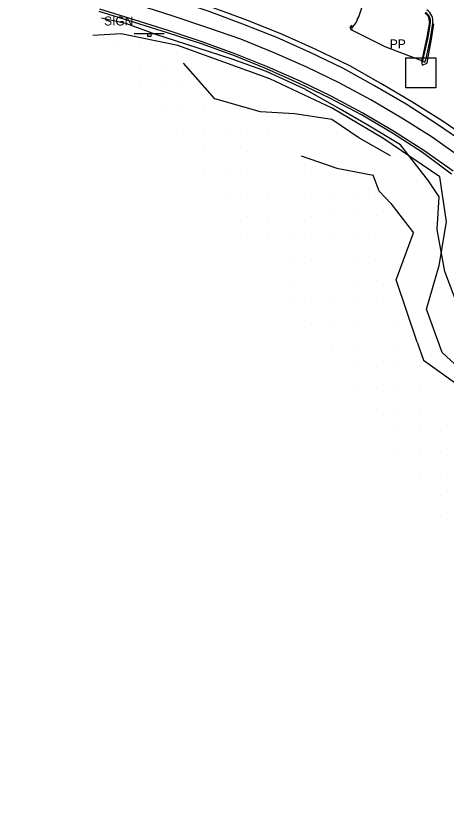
# Model space of a CAD drawing. Extents: x 1602514 to 1609837, y 863887 to 871157.
# Drawn here: x 1603966 to 1604267, y 866880 to 867433 of the extents above; entities that cross this region are included whole.
import ezdxf

# ---------------------------------------------------------------- set-up
doc = ezdxf.new("R2010")
doc.units = 0
for name, color, linetype in [('Roadway-Signs', 7, 'Continuous'), ('Survey-Centerline', 7, 'Continuous'), ('Survey-Edge of pavement', 7, 'Continuous'), ('Survey-Ridge Lines', 7, 'Continuous'), ('Survey-Shoulders', 7, 'Continuous'), ('Survey-Sidewalks', 7, 'Continuous'), ('Survey-Spot dirt', 7, 'Continuous'), ('Survey-Vegetation trees', 7, 'Continuous'), ('Survey-Walls', 7, 'Continuous'), ('Utility-Pole', 7, 'Continuous')]:
    doc.layers.add(name, color=color, linetype=linetype)

msp = doc.modelspace()

# ---------------------------------------------------------------- linework, layer by layer
at = {"layer": 'Roadway-Signs'}
for p, q in [((1604049.13, 867420.27), (1604070.03, 867420.27)), ((1604049.13, 867420.27), (1604070.03, 867420.27)), ((1604058.48, 867418.17), (1604058.48, 867420.27)), ((1604058.48, 867418.17), (1604058.48, 867420.27)), ((1604060.58, 867418.17), (1604058.48, 867418.17)), ((1604060.58, 867418.17), (1604058.48, 867418.17)), ((1604059.53, 867420.27), (1604059.53, 867420.27)), ((1604059.53, 867420.27), (1604059.53, 867420.27)), ((1604060.58, 867420.27), (1604060.58, 867418.17)), ((1604060.58, 867420.27), (1604060.58, 867418.17))]:
    msp.add_line(p, q, dxfattribs=at)
at = {"layer": 'Survey-Centerline'}
msp.add_lwpolyline([(1604277.42, 867333.54), (1604256.97, 867347.99), (1604235.83, 867361.34), (1604214.31, 867374.07), (1604192.2, 867385.85), (1604169.56, 867396.85), (1604146.69, 867406.96), (1604123.47, 867416.3), (1604099.87, 867424.57), (1604076.17, 867432.53), (1604052.33, 867440.07)], dxfattribs=at)
msp.add_lwpolyline([(1604277.42, 867333.54), (1604256.97, 867347.99), (1604235.83, 867361.34), (1604214.31, 867374.07), (1604192.2, 867385.85), (1604169.56, 867396.85), (1604146.69, 867406.96), (1604123.47, 867416.3), (1604099.87, 867424.57), (1604076.17, 867432.53), (1604052.33, 867440.07)], dxfattribs=at)
at = {"layer": 'Survey-Edge of pavement'}
for points in [[(1604454.52, 867197.98), (1604435.91, 867214.78), (1604417.34, 867231.59), (1604398.48, 867248.1), (1604379.57, 867264.6), (1604360.61, 867280.95), (1604341.21, 867296.99), (1604321.4, 867312.66), (1604301.44, 867328.14), (1604281.16, 867343.02), (1604260.09, 867357.37), (1604238.85, 867371.11), (1604216.9, 867383.96), (1604194.61, 867396.1), (1604171.8, 867407.21), (1604148.61, 867417.47), (1604124.95, 867426.91), (1604101.35, 867435.58), (1604077.46, 867443.59), (1604053.46, 867450.96), (1604029.53, 867458.2), (1604005.44, 867465.47), (1603981.53, 867472.59), (1603966.46, 867476.99)], [(1604454.52, 867197.98), (1604435.91, 867214.78), (1604417.34, 867231.59), (1604398.48, 867248.1), (1604379.57, 867264.6), (1604360.61, 867280.95), (1604341.21, 867296.99), (1604321.4, 867312.66), (1604301.44, 867328.14), (1604281.16, 867343.02), (1604260.09, 867357.37), (1604238.85, 867371.11), (1604216.9, 867383.96), (1604194.61, 867396.1), (1604171.8, 867407.21), (1604148.61, 867417.47), (1604124.95, 867426.91), (1604101.35, 867435.58), (1604077.46, 867443.59), (1604053.46, 867450.96), (1604029.53, 867458.2), (1604005.44, 867465.47), (1603981.53, 867472.59), (1603966.46, 867476.99)], [(1604271.68, 867324.32), (1604251.23, 867338.77), (1604230.11, 867352.14), (1604208.58, 867364.87), (1604186.47, 867376.65), (1604164.99, 867387.02), (1604142.12, 867397.13), (1604120.09, 867405.84), (1604096.63, 867414.54), (1604072.89, 867422.38), (1604049.05, 867429.92), (1604025.14, 867437.2)], [(1604271.68, 867324.32), (1604251.23, 867338.77), (1604230.11, 867352.14), (1604208.58, 867364.87), (1604186.47, 867376.65), (1604164.99, 867387.02), (1604142.12, 867397.13), (1604120.09, 867405.84), (1604096.63, 867414.54), (1604072.89, 867422.38), (1604049.05, 867429.92), (1604025.14, 867437.2)], [(1604255.12, 867428.28), (1604255.15, 867428.69), (1604255.15, 867429.1), (1604255.13, 867429.51), (1604255.08, 867429.92), (1604255.01, 867430.33), (1604254.9, 867430.72), (1604254.78, 867431.11), (1604254.63, 867431.5), (1604254.45, 867431.87), (1604254.25, 867432.23), (1604254.03, 867432.57), (1604253.79, 867432.9), (1604253.52, 867433.22), (1604253.24, 867433.52), (1604252.94, 867433.79), (1604252.62, 867434.05), (1604252.28, 867434.29), (1604252.2, 867434.35)], [(1604255.12, 867428.28), (1604255.15, 867428.69), (1604255.15, 867429.1), (1604255.13, 867429.51), (1604255.08, 867429.92), (1604255.01, 867430.33), (1604254.9, 867430.72), (1604254.78, 867431.11), (1604254.63, 867431.5), (1604254.45, 867431.87), (1604254.25, 867432.23), (1604254.03, 867432.57), (1604253.79, 867432.9), (1604253.52, 867433.22), (1604253.24, 867433.52), (1604252.94, 867433.79), (1604252.62, 867434.05), (1604252.28, 867434.29), (1604252.2, 867434.35)], [(1604200.4, 867423.11), (1604224.08, 867411.26), (1604249.71, 867401.43)], [(1604200.4, 867423.11), (1604224.08, 867411.26), (1604249.71, 867401.43)], [(1604255.12, 867428.28), (1604253.34, 867417.89), (1604250.27, 867403.86), (1604249.71, 867401.43), (1604250.17, 867398.31)], [(1604255.12, 867428.28), (1604253.34, 867417.89), (1604250.27, 867403.86), (1604249.71, 867401.43), (1604250.17, 867398.31)]]:
    msp.add_lwpolyline(points, dxfattribs=at)
at = {"layer": 'Survey-Ridge Lines'}
msp.add_line((1604228.22, 867301.81), (1604244.11, 867281.27), dxfattribs=at)
msp.add_line((1604228.22, 867301.81), (1604244.11, 867281.27), dxfattribs=at)
for points in [[(1604275.06, 867230.53), (1604265.99, 867254.45), (1604260.6, 867283.65), (1604261.99, 867306.42), (1604254.61, 867317.63), (1604234.95, 867342.8), (1604212.23, 867356.37), (1604192.92, 867367.6), (1604167.74, 867381.72), (1604141.43, 867393.83), (1604117.36, 867402.4), (1604085.93, 867412.6), (1604064.26, 867419.74), (1604043.96, 867427.02), (1604026.27, 867430.93)], [(1604275.06, 867230.53), (1604265.99, 867254.45), (1604260.6, 867283.65), (1604261.99, 867306.42), (1604254.61, 867317.63), (1604234.95, 867342.8), (1604212.23, 867356.37), (1604192.92, 867367.6), (1604167.74, 867381.72), (1604141.43, 867393.83), (1604117.36, 867402.4), (1604085.93, 867412.6), (1604064.26, 867419.74), (1604043.96, 867427.02), (1604026.27, 867430.93)], [(1604199.5, 867425.16), (1604200.4, 867423.11), (1604201.51, 867423.33)], [(1604199.5, 867425.16), (1604200.4, 867423.11), (1604201.51, 867423.33)], [(1604250.17, 867398.31), (1604253.67, 867399.55), (1604254.05, 867402.6), (1604256.64, 867416.45), (1604258.34, 867427.01)], [(1604250.17, 867398.31), (1604253.67, 867399.55), (1604254.05, 867402.6), (1604256.64, 867416.45), (1604258.34, 867427.01)], [(1604227.91, 867334.96), (1604205.85, 867347.58), (1604186.99, 867360.49), (1604161.08, 867364.45), (1604137.24, 867365.81), (1604105.26, 867374.9), (1604083.56, 867399.69)], [(1604227.91, 867334.96), (1604205.85, 867347.58), (1604186.99, 867360.49), (1604161.08, 867364.45), (1604137.24, 867365.81), (1604105.26, 867374.9), (1604083.56, 867399.69)], [(1604165.74, 867335.07), (1604190.48, 867326.4), (1604215.89, 867321.6)], [(1604165.74, 867335.07), (1604190.48, 867326.4), (1604215.89, 867321.6)], [(1604228.22, 867301.81), (1604220.11, 867310.46), (1604215.89, 867321.6)], [(1604228.22, 867301.81), (1604220.11, 867310.46), (1604215.89, 867321.6)], [(1604246.57, 867205.09), (1604231.96, 867248.56), (1604244.11, 867281.27)], [(1604246.57, 867205.09), (1604231.96, 867248.56), (1604244.11, 867281.27)], [(1604246.57, 867205.09), (1604251.06, 867192.52), (1604284.45, 867168.56), (1604296.03, 867146.03), (1604302.24, 867064.56), (1604312.93, 867039.98), (1604330.08, 867018.96)], [(1604246.57, 867205.09), (1604251.06, 867192.52), (1604284.45, 867168.56), (1604296.03, 867146.03), (1604302.24, 867064.56), (1604312.93, 867039.98), (1604330.08, 867018.96)]]:
    msp.add_lwpolyline(points, dxfattribs=at)
at = {"layer": 'Survey-Shoulders'}
for points in [[(1604456.99, 867200.47), (1604440.38, 867216.47), (1604422.65, 867234.22), (1604402.57, 867249.19), (1604383.67, 867265.56), (1604364.87, 867282.04), (1604345.76, 867298.16), (1604326.38, 867313.96), (1604304.93, 867330.43), (1604284.68, 867345.21), (1604264.09, 867359.43), (1604242.86, 867372.64), (1604221.34, 867385.37), (1604199.63, 867397.79), (1604175.44, 867409.46), (1604152.57, 867419.57), (1604127.79, 867429.71), (1604104.27, 867438.22), (1604080.68, 867446.53), (1604056.85, 867454.07), (1604032.93, 867461.35), (1604008.33, 867467.76), (1603984.48, 867475.29), (1603967.49, 867480.49)], [(1604456.99, 867200.47), (1604440.38, 867216.47), (1604422.65, 867234.22), (1604402.57, 867249.19), (1604383.67, 867265.56), (1604364.87, 867282.04), (1604345.76, 867298.16), (1604326.38, 867313.96), (1604304.93, 867330.43), (1604284.68, 867345.21), (1604264.09, 867359.43), (1604242.86, 867372.64), (1604221.34, 867385.37), (1604199.63, 867397.79), (1604175.44, 867409.46), (1604152.57, 867419.57), (1604127.79, 867429.71), (1604104.27, 867438.22), (1604080.68, 867446.53), (1604056.85, 867454.07), (1604032.93, 867461.35), (1604008.33, 867467.76), (1603984.48, 867475.29), (1603967.49, 867480.49)], [(1604270.47, 867322.36), (1604250.3, 867337.27), (1604229.28, 867350.8), (1604207.75, 867363.53), (1604185.64, 867375.32), (1604164.32, 867385.6), (1604141.45, 867395.71), (1604119.7, 867404.64), (1604096.15, 867413.05), (1604072.39, 867420.83), (1604048.55, 867428.36), (1604024.63, 867435.65)], [(1604270.47, 867322.36), (1604250.3, 867337.27), (1604229.28, 867350.8), (1604207.75, 867363.53), (1604185.64, 867375.32), (1604164.32, 867385.6), (1604141.45, 867395.71), (1604119.7, 867404.64), (1604096.15, 867413.05), (1604072.39, 867420.83), (1604048.55, 867428.36), (1604024.63, 867435.65)]]:
    msp.add_lwpolyline(points, dxfattribs=at)
at = {"layer": 'Survey-Sidewalks'}
msp.add_lwpolyline([(1604201.04, 867423.99), (1604201.73, 867424.96), (1604203.67, 867427.63), (1604206.09, 867432.59), (1604209.63, 867443.2), (1604210.45, 867445.38), (1604205.85, 867447.2)], dxfattribs=at)
msp.add_lwpolyline([(1604201.04, 867423.99), (1604201.73, 867424.96), (1604203.67, 867427.63), (1604206.09, 867432.59), (1604209.63, 867443.2), (1604210.45, 867445.38), (1604205.85, 867447.2)], dxfattribs=at)
at = {"layer": 'Survey-Spot dirt'}
for p, q in [((1604038.22, 867413.2), (1604038.22, 867413.2)), ((1604038.22, 867413.2), (1604038.22, 867413.2)), ((1604053.22, 867412.97), (1604053.22, 867412.97)), ((1604053.22, 867412.97), (1604053.22, 867412.97)), ((1604053.16, 867398.01), (1604053.16, 867398.01)), ((1604053.16, 867398.01), (1604053.16, 867398.01)), ((1604068.04, 867398.11), (1604068.04, 867398.11)), ((1604068.04, 867398.11), (1604068.04, 867398.11)), ((1604053.18, 867383.42), (1604053.18, 867383.42)), ((1604053.18, 867383.42), (1604053.18, 867383.42)), ((1604068.04, 867383.16), (1604068.04, 867383.16)), ((1604068.04, 867383.16), (1604068.04, 867383.16)), ((1604083.05, 867383.25), (1604083.05, 867383.25)), ((1604083.05, 867383.25), (1604083.05, 867383.25)), ((1604068.15, 867368.1), (1604068.15, 867368.1)), ((1604068.15, 867368.1), (1604068.15, 867368.1)), ((1604083.1, 867367.84), (1604083.1, 867367.84)), ((1604083.1, 867367.84), (1604083.1, 867367.84)), ((1604097.99, 867368.14), (1604097.99, 867368.14)), ((1604097.99, 867368.14), (1604097.99, 867368.14)), ((1604112.72, 867367.88), (1604112.72, 867367.88)), ((1604112.72, 867367.88), (1604112.72, 867367.88)), ((1604083.24, 867353.04), (1604083.24, 867353.04)), ((1604083.24, 867353.04), (1604083.24, 867353.04)), ((1604098.16, 867353.09), (1604098.16, 867353.09)), ((1604098.16, 867353.09), (1604098.16, 867353.09)), ((1604113.01, 867353), (1604113.01, 867353)), ((1604113.01, 867353), (1604113.01, 867353)), ((1604127.89, 867353.03), (1604127.89, 867353.03)), ((1604127.89, 867353.03), (1604127.89, 867353.03)), ((1604142.73, 867352.91), (1604142.73, 867352.91)), ((1604142.73, 867352.91), (1604142.73, 867352.91)), ((1604098.09, 867337.94), (1604098.09, 867337.94)), ((1604098.09, 867337.94), (1604098.09, 867337.94)), ((1604128.06, 867338.17), (1604128.06, 867338.17)), ((1604128.06, 867338.17), (1604128.06, 867338.17)), ((1604098.03, 867323.15), (1604098.03, 867323.15)), ((1604098.03, 867323.15), (1604098.03, 867323.15)), ((1604112.97, 867323.1), (1604112.97, 867323.1)), ((1604112.97, 867323.1), (1604112.97, 867323.1)), ((1604127.99, 867323.04), (1604127.99, 867323.04)), ((1604127.99, 867323.04), (1604127.99, 867323.04)), ((1604172.86, 867323.05), (1604172.86, 867323.05)), ((1604172.86, 867323.05), (1604172.86, 867323.05)), ((1604113.13, 867308.15), (1604113.13, 867308.15)), ((1604113.13, 867308.15), (1604113.13, 867308.15)), ((1604128.05, 867308.01), (1604128.05, 867308.01)), ((1604128.05, 867308.01), (1604128.05, 867308.01)), ((1604142.99, 867307.91), (1604142.99, 867307.91)), ((1604142.99, 867307.91), (1604142.99, 867307.91)), ((1604172.88, 867308.16), (1604172.88, 867308.16)), ((1604172.88, 867308.16), (1604172.88, 867308.16)), ((1604187.97, 867308.25), (1604187.97, 867308.25)), ((1604187.97, 867308.25), (1604187.97, 867308.25)), ((1604202.79, 867308.04), (1604202.79, 867308.04)), ((1604202.79, 867308.04), (1604202.79, 867308.04)), ((1604217.75, 867308.1), (1604217.75, 867308.1)), ((1604217.75, 867308.1), (1604217.75, 867308.1)), ((1604127.95, 867293), (1604127.95, 867293)), ((1604127.95, 867293), (1604127.95, 867293)), ((1604142.94, 867293.01), (1604142.94, 867293.01)), ((1604142.94, 867293.01), (1604142.94, 867293.01)), ((1604172.73, 867293.06), (1604172.73, 867293.06)), ((1604172.73, 867293.06), (1604172.73, 867293.06)), ((1604187.95, 867293.16), (1604187.95, 867293.16)), ((1604187.95, 867293.16), (1604187.95, 867293.16)), ((1604202.88, 867293.14), (1604202.88, 867293.14)), ((1604202.88, 867293.14), (1604202.88, 867293.14)), ((1604217.88, 867293.4), (1604217.88, 867293.4)), ((1604217.88, 867293.4), (1604217.88, 867293.4)), ((1604128.1, 867278.12), (1604128.1, 867278.12)), ((1604128.1, 867278.12), (1604128.1, 867278.12)), ((1604143.12, 867278.22), (1604143.12, 867278.22)), ((1604143.12, 867278.22), (1604143.12, 867278.22)), ((1604157.82, 867278.15), (1604157.82, 867278.15)), ((1604157.82, 867278.15), (1604157.82, 867278.15)), ((1604172.68, 867277.95), (1604172.68, 867277.95)), ((1604172.68, 867277.95), (1604172.68, 867277.95)), ((1604187.86, 867277.96), (1604187.86, 867277.96)), ((1604187.86, 867277.96), (1604187.86, 867277.96)), ((1604202.94, 867277.96), (1604202.94, 867277.96)), ((1604202.94, 867277.96), (1604202.94, 867277.96)), ((1604217.81, 867278.02), (1604217.81, 867278.02)), ((1604217.81, 867278.02), (1604217.81, 867278.02)), ((1604157.8, 867263.12), (1604157.8, 867263.12)), ((1604157.8, 867263.12), (1604157.8, 867263.12)), ((1604172.95, 867263.06), (1604172.95, 867263.06)), ((1604172.95, 867263.06), (1604172.95, 867263.06)), ((1604202.97, 867263.11), (1604202.97, 867263.11)), ((1604202.97, 867263.11), (1604202.97, 867263.11)), ((1604217.8, 867262.99), (1604217.8, 867262.99)), ((1604217.8, 867262.99), (1604217.8, 867262.99)), ((1604158.11, 867247.98), (1604158.11, 867247.98)), ((1604158.11, 867247.98), (1604158.11, 867247.98)), ((1604202.99, 867248.21), (1604202.99, 867248.21)), ((1604202.99, 867248.21), (1604202.99, 867248.21)), ((1604217.89, 867247.9), (1604217.89, 867247.9)), ((1604217.89, 867247.9), (1604217.89, 867247.9)), ((1604158.48, 867233.5), (1604158.48, 867233.5)), ((1604158.48, 867233.5), (1604158.48, 867233.5)), ((1604172.99, 867233.16), (1604172.99, 867233.16)), ((1604172.99, 867233.16), (1604172.99, 867233.16)), ((1604188.04, 867233.32), (1604188.04, 867233.32)), ((1604188.04, 867233.32), (1604188.04, 867233.32)), ((1604202.93, 867233.19), (1604202.93, 867233.19)), ((1604202.93, 867233.19), (1604202.93, 867233.19)), ((1604217.92, 867233.21), (1604217.92, 867233.21)), ((1604217.92, 867233.21), (1604217.92, 867233.21)), ((1604232.95, 867218.33), (1604232.95, 867218.33)), ((1604232.95, 867218.33), (1604232.95, 867218.33)), ((1604172.6, 867218.07), (1604172.6, 867218.07)), ((1604172.6, 867218.07), (1604172.6, 867218.07)), ((1604187.88, 867218.13), (1604187.88, 867218.13)), ((1604187.88, 867218.13), (1604187.88, 867218.13)), ((1604202.87, 867217.94), (1604202.87, 867217.94)), ((1604202.87, 867217.94), (1604202.87, 867217.94)), ((1604187.71, 867202.97), (1604187.71, 867202.97)), ((1604187.71, 867202.97), (1604187.71, 867202.97)), ((1604202.93, 867203.04), (1604202.93, 867203.04)), ((1604202.93, 867203.04), (1604202.93, 867203.04)), ((1604233.02, 867202.98), (1604233.02, 867202.98)), ((1604233.02, 867202.98), (1604233.02, 867202.98)), ((1604202.95, 867188.27), (1604202.95, 867188.27)), ((1604202.95, 867188.27), (1604202.95, 867188.27)), ((1604217.91, 867188.32), (1604217.91, 867188.32)), ((1604217.91, 867188.32), (1604217.91, 867188.32)), ((1604233.1, 867188.07), (1604233.1, 867188.07)), ((1604233.1, 867188.07), (1604233.1, 867188.07)), ((1604248.15, 867188.12), (1604248.15, 867188.12)), ((1604248.15, 867188.12), (1604248.15, 867188.12)), ((1604202.73, 867173.08), (1604202.73, 867173.08)), ((1604202.73, 867173.08), (1604202.73, 867173.08)), ((1604218.02, 867173.18), (1604218.02, 867173.18)), ((1604218.02, 867173.18), (1604218.02, 867173.18)), ((1604232.99, 867173.28), (1604232.99, 867173.28)), ((1604232.99, 867173.28), (1604232.99, 867173.28)), ((1604248.06, 867173), (1604248.06, 867173)), ((1604248.06, 867173), (1604248.06, 867173)), ((1604217.92, 867158.14), (1604217.92, 867158.14)), ((1604217.92, 867158.14), (1604217.92, 867158.14)), ((1604232.95, 867158.17), (1604232.95, 867158.17)), ((1604232.95, 867158.17), (1604232.95, 867158.17)), ((1604247.91, 867158.12), (1604247.91, 867158.12)), ((1604247.91, 867158.12), (1604247.91, 867158.12)), ((1604233.02, 867143.17), (1604233.02, 867143.17)), ((1604233.02, 867143.17), (1604233.02, 867143.17)), ((1604248.02, 867143.1), (1604248.02, 867143.1)), ((1604248.02, 867143.1), (1604248.02, 867143.1)), ((1604262.74, 867143.23), (1604262.74, 867143.23)), ((1604262.74, 867143.23), (1604262.74, 867143.23)), ((1604232.93, 867128.18), (1604232.93, 867128.18)), ((1604232.93, 867128.18), (1604232.93, 867128.18)), ((1604247.96, 867128.12), (1604247.96, 867128.12)), ((1604247.96, 867128.12), (1604247.96, 867128.12)), ((1604262.88, 867127.87), (1604262.88, 867127.87)), ((1604262.88, 867127.87), (1604262.88, 867127.87)), ((1604247.96, 867113.11), (1604247.96, 867113.11)), ((1604247.96, 867113.11), (1604247.96, 867113.11)), ((1604262.9, 867113.19), (1604262.9, 867113.19)), ((1604262.9, 867113.19), (1604262.9, 867113.19)), ((1604263.07, 867098.13), (1604263.07, 867098.13)), ((1604263.07, 867098.13), (1604263.07, 867098.13)), ((1604263.09, 867083.34), (1604263.09, 867083.34)), ((1604263.09, 867083.34), (1604263.09, 867083.34))]:
    msp.add_line(p, q, dxfattribs=at)
at = {"layer": 'Survey-Vegetation trees'}
msp.add_lwpolyline([(1604392.78, 866879.52), (1604405.65, 866918.53), (1604392.22, 866986.46), (1604373.94, 867018.01), (1604351.74, 867043.58), (1604351.74, 867043.58), (1604325.44, 867048.99), (1604302.68, 867083.52), (1604316.28, 867120.26), (1604308.12, 867157.59), (1604264.11, 867197.83), (1604253.03, 867228.16), (1604262.07, 867258.49), (1604267.02, 867289.11), (1604262.36, 867320.31), (1604222.68, 867347.29), (1604187.32, 867368.19), (1604143.74, 867388.65), (1604079.43, 867412.09), (1604039.89, 867420.15), (1604020.19, 867418.96)], dxfattribs=at)
msp.add_lwpolyline([(1604392.78, 866879.52), (1604405.65, 866918.53), (1604392.22, 866986.46), (1604373.94, 867018.01), (1604351.74, 867043.58), (1604351.74, 867043.58), (1604325.44, 867048.99), (1604302.68, 867083.52), (1604316.28, 867120.26), (1604308.12, 867157.59), (1604264.11, 867197.83), (1604253.03, 867228.16), (1604262.07, 867258.49), (1604267.02, 867289.11), (1604262.36, 867320.31), (1604222.68, 867347.29), (1604187.32, 867368.19), (1604143.74, 867388.65), (1604079.43, 867412.09), (1604039.89, 867420.15), (1604020.19, 867418.96)], dxfattribs=at)
at = {"layer": 'Survey-Walls'}
for p, q in [((1604204.58, 867430.82), (1604205.04, 867430.43)), ((1604204.58, 867430.82), (1604205.04, 867430.43)), ((1604205.3, 867432.5), (1604205.8, 867432)), ((1604205.3, 867432.5), (1604205.8, 867432)), ((1604199.95, 867425.68), (1604201.04, 867423.99)), ((1604199.95, 867425.68), (1604201.04, 867423.99)), ((1604200.39, 867426.19), (1604201.73, 867424.96)), ((1604200.39, 867426.19), (1604201.73, 867424.96))]:
    msp.add_line(p, q, dxfattribs=at)
msp.add_lwpolyline([(1604255.75, 867428.03), (1604254.04, 867417.58), (1604250.75, 867403.7), (1604250.39, 867401.11), (1604251.9, 867400.39), (1604252.94, 867402.97), (1604255.79, 867416.83), (1604257.51, 867427.34)], dxfattribs=at)
msp.add_lwpolyline([(1604255.75, 867428.03), (1604254.04, 867417.58), (1604250.75, 867403.7), (1604250.39, 867401.11), (1604251.9, 867400.39), (1604252.94, 867402.97), (1604255.79, 867416.83), (1604257.51, 867427.34)], dxfattribs=at)
for centre, radius, start, end in [((1604249.33, 867429.21), 6.53, 349.5788, 61.3462), ((1604249.33, 867429.21), 6.53, 349.5788, 61.3462), ((1604248.31, 867428.87), 9.32, 350.5611, 57.7896), ((1604248.31, 867428.87), 9.32, 350.5611, 57.7896)]:
    msp.add_arc(centre, radius, start, end, dxfattribs=at)
at = {"layer": 'Utility-Pole'}
msp.add_lwpolyline([(1604238.58, 867403.47), (1604259.58, 867403.47), (1604259.58, 867382.47), (1604238.58, 867382.47)], close=True, dxfattribs=at)
msp.add_lwpolyline([(1604238.58, 867403.47), (1604259.58, 867403.47), (1604259.58, 867382.47), (1604238.58, 867382.47)], close=True, dxfattribs=at)

# ---------------------------------------------------------------- texts
at = {"layer": 'Roadway-Signs'}
msp.add_text('SIGN', height=6.25, dxfattribs=at).set_placement((1604028.05, 867425.93))
msp.add_text('SIGN', height=6.25, dxfattribs=at).set_placement((1604028.05, 867425.93))
at = {"layer": 'Utility-Pole'}
msp.add_text('PP', height=6.251, dxfattribs=at).set_placement((1604227.52, 867409.94))
msp.add_text('PP', height=6.251, dxfattribs=at).set_placement((1604227.52, 867409.94))

doc.saveas('drawing.dxf')
